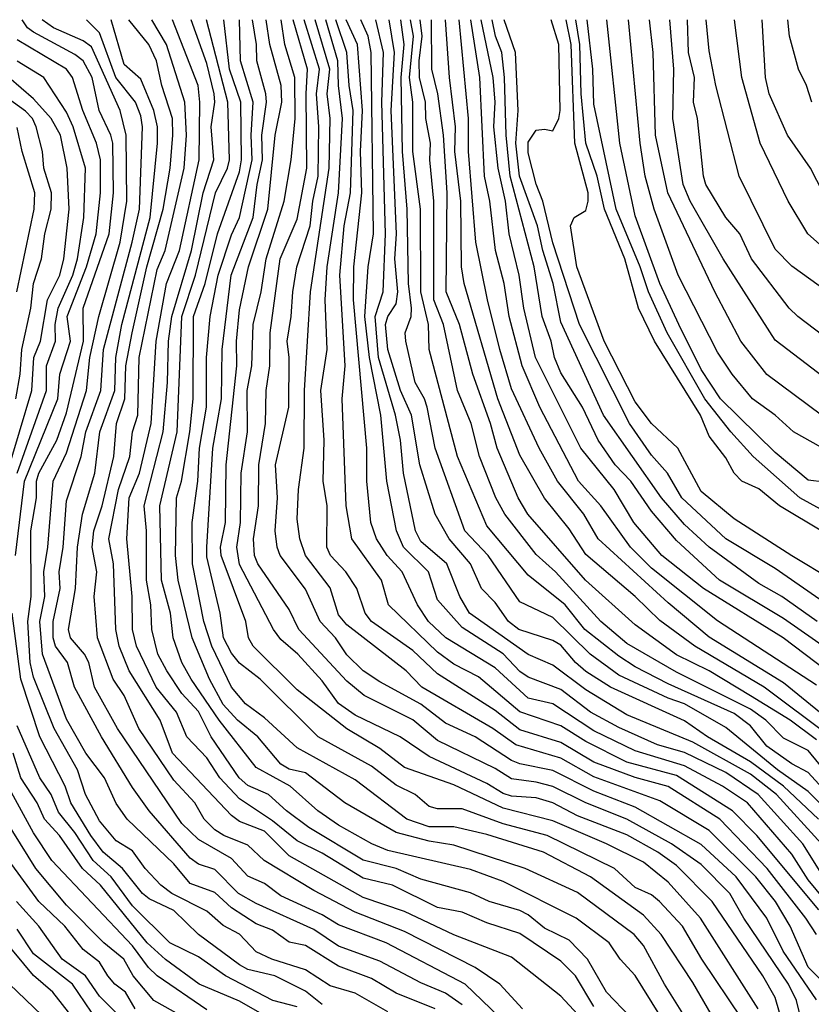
# Model space of a CAD drawing. Header units: metres. Extents: x -51132 to -49532, y -231222 to -229437.
# Tile 552 of 656: x -50563 to -50515, y -229496 to -229437. Entities that reach past the tile are written whole.
import ezdxf

# ---------------------------------------------------------------- set-up
doc = ezdxf.new("R2010")
doc.units = ezdxf.units.M
for name, color, linetype in [('CONTOUR_HALF', 8, 'Continuous'), ('CONTOUR_INDEX', 1, 'Continuous'), ('CONTOUR_INTER', 3, 'Continuous')]:
    doc.layers.add(name, color=color, linetype=linetype)

msp = doc.modelspace()

# ---------------------------------------------------------------- linework, layer by layer
at = {"layer": 'CONTOUR_HALF'}
for points, elevation in [([(-50541.08, -229496.949), (-50543.08, -229495.818), (-50544.58, -229495.378), (-50546.08, -229494.406), (-50548.132, -229493.759), (-50549.08, -229493.303), (-50550.08, -229492.232), (-50551.08, -229491.718), (-50552.08, -229490.838), (-50554.203, -229489.759), (-50554.865, -229489.259), (-50555.805, -229488.259), (-50556.58, -229487.178), (-50557.58, -229486.573), (-50558.58, -229485.365), (-50559.43, -229483.759), (-50559.928, -229482.259), (-50561.341, -229479.759), (-50562.58, -229476.653), (-50562.787, -229475.759), (-50562.933, -229473.259), (-50562.722, -229471.759), (-50562.742, -229467.759), (-50562.399, -229465.759), (-50562.412, -229464.759), (-50562.273, -229464.259), (-50561.17, -229462.259), (-50560.58, -229460.61), (-50559.565, -229456.259), (-50559.576, -229454.259), (-50557.99, -229449.759), (-50557.726, -229447.259), (-50557.781, -229444.259), (-50557.89, -229443.759), (-50558.615, -229442.259), (-50559.025, -229440.259), (-50559.573, -229439.259), (-50560.08, -229438.873), (-50562.58, -229437.525), (-50562.945, -229437.259), (-50563.276, -229436.759)], 37.5), ([(-50536.58, -229496.528), (-50537.58, -229495.809), (-50539.08, -229495.182), (-50541.58, -229493.876), (-50544.08, -229492.97), (-50545.58, -229491.943), (-50549.08, -229490.384), (-50550.142, -229489.759), (-50551.58, -229488.321), (-50552.58, -229487.982), (-50553.08, -229487.626), (-50555.564, -229484.759), (-50556.58, -229483.344), (-50558.466, -229480.259), (-50560.098, -229477.259), (-50560.523, -229475.759), (-50561.262, -229474.759), (-50561.406, -229474.259), (-50561.401, -229473.259), (-50560.981, -229471.259), (-50561.033, -229470.259), (-50560.791, -229468.759), (-50560.58, -229465.952), (-50559.692, -229463.259), (-50559.42, -229461.759), (-50558.496, -229459.259), (-50558.339, -229456.759), (-50556.594, -229450.259), (-50556.166, -229448.259), (-50555.983, -229443.259), (-50556.08, -229442.587), (-50556.393, -229441.759), (-50557.599, -229440.259), (-50558.58, -229437.563), (-50559.373, -229436.759)], 38.5), ([(-50532.914, -229496.759), (-50534.296, -229495.259), (-50535.782, -229494.259), (-50540.08, -229492.078), (-50543.08, -229490.91), (-50545.58, -229489.594), (-50548.592, -229487.759), (-50549.58, -229486.829), (-50551.047, -229486.259), (-50551.58, -229485.913), (-50552.224, -229485.259), (-50552.805, -229484.259), (-50554.08, -229482.891), (-50556.2, -229479.759), (-50557.078, -229477.759), (-50557.75, -229476.759), (-50558.706, -229474.259), (-50558.901, -229471.759), (-50558.737, -229470.259), (-50559.022, -229468.759), (-50558.926, -229467.759), (-50558.417, -229466.259), (-50557.71, -229463.259), (-50557.55, -229461.259), (-50557.04, -229459.759), (-50556.996, -229457.759), (-50556.606, -229455.759), (-50555.711, -229451.759), (-50554.728, -229448.259), (-50554.291, -229445.759), (-50554.127, -229443.759), (-50554.151, -229442.759), (-50554.805, -229440.759), (-50555.134, -229439.259), (-50555.588, -229438.259), (-50556.802, -229436.759)], 39.5), ([(-50528.58, -229496.629), (-50529.702, -229494.759), (-50530.58, -229493.869), (-50533.08, -229492.204), (-50535.08, -229491.553), (-50536.58, -229490.893), (-50538.08, -229490.627), (-50540.802, -229489.259), (-50542.58, -229488.833), (-50545.08, -229487.316), (-50546.58, -229486.582), (-50548.08, -229485.367), (-50550.08, -229484.026), (-50551.286, -229482.759), (-50552.08, -229481.539), (-50553.294, -229480.259), (-50553.916, -229478.759), (-50555.138, -229477.259), (-50556.345, -229474.759), (-50556.591, -229473.759), (-50556.593, -229471.759), (-50556.919, -229468.259), (-50556.787, -229465.759), (-50556.162, -229464.259), (-50555.443, -229461.259), (-50555.138, -229456.259), (-50554.522, -229452.759), (-50553.728, -229450.759), (-50552.535, -229445.259), (-50552.487, -229441.759), (-50552.588, -229440.759), (-50554.159, -229436.759)], 40.5), ([(-50524.58, -229497.14), (-50526.08, -229494.733), (-50526.983, -229493.759), (-50527.648, -229492.759), (-50529.665, -229491.259), (-50534.08, -229489.036), (-50536.08, -229488.304), (-50541.08, -229487.153), (-50542.054, -229486.759), (-50544.08, -229485.626), (-50545.328, -229484.759), (-50547.021, -229483.259), (-50549.08, -229482.129), (-50551.329, -229479.259), (-50553.015, -229476.759), (-50553.584, -229475.759), (-50554.105, -229474.259), (-50554.282, -229472.759), (-50554.82, -229470.759), (-50554.918, -229466.259), (-50553.864, -229461.759), (-50553.598, -229454.759), (-50552.756, -229452.259), (-50551.548, -229447.259), (-50550.822, -229445.759), (-50550.706, -229445.259), (-50550.805, -229441.759), (-50552.086, -229436.759)], 41.5), ([(-50520.207, -229499.259), (-50522.58, -229495.175), (-50524.507, -229492.259), (-50525.58, -229491.08), (-50528.783, -229488.759), (-50531.633, -229487.259), (-50535.08, -229486.18), (-50537.08, -229485.732), (-50538.58, -229485.73), (-50539.942, -229485.259), (-50543.08, -229482.872), (-50546.58, -229480.926), (-50548.58, -229479.106), (-50549.715, -229478.259), (-50550.58, -229477.25), (-50551.769, -229474.759), (-50552.26, -229473.259), (-50552.936, -229469.759), (-50552.959, -229467.259), (-50552.627, -229464.759), (-50552.511, -229462.759), (-50552.1, -229460.259), (-50552.088, -229457.259), (-50551.862, -229454.759), (-50551.38, -229452.259), (-50550.58, -229449.81), (-50550.08, -229448.759), (-50549.315, -229445.259), (-50549.385, -229443.759), (-50549.254, -229441.759), (-50550.03, -229439.259), (-50550.088, -229436.759)], 42.5), ([(-50518.62, -229496.759), (-50522.107, -229491.259), (-50524.08, -229489.08), (-50525.58, -229487.869), (-50527.818, -229486.759), (-50531.08, -229485.358), (-50534.08, -229484.593), (-50537.08, -229483.185), (-50540.08, -229482.13), (-50541.58, -229480.964), (-50543.58, -229479.777), (-50546.58, -229477.412), (-50549.254, -229474.759), (-50549.535, -229474.259), (-50549.704, -229473.259), (-50551.201, -229469.259), (-50551.244, -229468.759), (-50550.931, -229467.259), (-50550.899, -229463.759), (-50550.242, -229457.759), (-50550.267, -229456.259), (-50550.08, -229454.357), (-50549.539, -229451.759), (-50548.368, -229448.259), (-50547.925, -229443.759), (-50547.53, -229441.759), (-50547.559, -229440.759), (-50548.24, -229438.259), (-50548.48, -229436.759)], 43.5), ([(-50516.038, -229497.259), (-50516.286, -229496.259), (-50516.765, -229495.259), (-50519.488, -229491.259), (-50520.328, -229489.759), (-50522.08, -229488.018), (-50523.866, -229486.759), (-50526.58, -229485.266), (-50529.08, -229484.271), (-50531.08, -229483.268), (-50532.08, -229483.006), (-50533.58, -229482.819), (-50534.58, -229482.19), (-50538.08, -229480.481), (-50539.58, -229479.229), (-50542.524, -229477.759), (-50543.58, -229476.883), (-50546.48, -229473.759), (-50547.08, -229472.537), (-50548.972, -229469.759), (-50549.179, -229469.259), (-50549.239, -229468.259), (-50548.936, -229466.259), (-50548.906, -229463.759), (-50548.506, -229461.259), (-50548.475, -229459.259), (-50548.245, -229457.759), (-50548.237, -229455.759), (-50547.63, -229451.259), (-50546.58, -229448.862), (-50546.002, -229445.759), (-50546.05, -229441.259), (-50545.959, -229439.759), (-50546.828, -229436.759)], 44.5), ([(-50514.548, -229495.259), (-50515.58, -229494.239), (-50516.664, -229491.759), (-50517.554, -229490.259), (-50518.755, -229488.759), (-50521.58, -229485.939), (-50524.58, -229484.145), (-50528.58, -229482.685), (-50530.58, -229481.566), (-50533.326, -229480.759), (-50534.718, -229479.759), (-50539.022, -229477.259), (-50539.978, -229476.259), (-50543.58, -229473.47), (-50544.08, -229472.872), (-50544.58, -229471.234), (-50546.094, -229469.259), (-50546.425, -229468.259), (-50546.58, -229467.061), (-50546.506, -229465.259), (-50546.163, -229462.759), (-50546.142, -229459.259), (-50545.789, -229453.259), (-50544.647, -229445.759), (-50544.597, -229442.759), (-50544.76, -229441.259), (-50544.606, -229439.759), (-50545.499, -229436.759)], 45.5), ([(-50514.939, -229490.759), (-50518.705, -229486.259), (-50520.163, -229484.759), (-50523.58, -229482.602), (-50526.58, -229481.804), (-50529.08, -229480.553), (-50530.58, -229479.59), (-50533.08, -229478.746), (-50535.58, -229476.617), (-50537.08, -229475.85), (-50538.08, -229475.125), (-50541.042, -229472.259), (-50541.477, -229470.759), (-50543.28, -229468.259), (-50543.615, -229466.259), (-50543.864, -229459.759), (-50543.668, -229457.759), (-50543.992, -229452.259), (-50543.736, -229449.259), (-50543.362, -229447.259), (-50543.2, -229442.259), (-50543.443, -229440.759), (-50543.576, -229438.759), (-50544.243, -229436.759)], 46.5), ([(-50514.65, -229488.759), (-50515.906, -229486.759), (-50518.613, -229483.759), (-50520.58, -229482.429), (-50523.08, -229481.207), (-50524.723, -229480.759), (-50527.08, -229479.704), (-50528.794, -229478.759), (-50530.58, -229477.392), (-50532.58, -229476.649), (-50533.08, -229476.304), (-50534.08, -229475.237), (-50536.58, -229473.638), (-50538.08, -229471.955), (-50538.617, -229470.259), (-50540.134, -229468.759), (-50540.564, -229467.759), (-50541.143, -229464.759), (-50541.518, -229460.759), (-50542.21, -229457.259), (-50542.487, -229454.759), (-50542.273, -229451.759), (-50541.959, -229449.759), (-50542.094, -229438.759), (-50542.28, -229437.759), (-50542.733, -229436.759)], 47.5), ([(-50514.96, -229485.259), (-50517.08, -229483.262), (-50519.08, -229481.772), (-50521.699, -229480.259), (-50523.08, -229479.294), (-50527.58, -229477.244), (-50529.08, -229476.297), (-50529.703, -229475.759), (-50530.58, -229474.7), (-50531.08, -229474.419), (-50533.145, -229473.759), (-50533.757, -229473.259), (-50534.58, -229472.123), (-50535.414, -229471.259), (-50536.064, -229469.759), (-50537.375, -229468.259), (-50538.218, -229466.759), (-50539.154, -229463.759), (-50539.661, -229460.759), (-50540.313, -229459.259), (-50541.081, -229456.759), (-50541.236, -229455.259), (-50541.09, -229454.759), (-50540.58, -229454.001), (-50540.472, -229453.259), (-50540.657, -229451.259), (-50540.562, -229449.759), (-50540.879, -229442.259), (-50540.674, -229438.759), (-50541.006, -229436.759)], 48.5), ([(-50512.518, -229485.759), (-50515.58, -229482.431), (-50516.58, -229481.903), (-50518.08, -229480.84), (-50519.08, -229479.593), (-50520.08, -229478.855), (-50524.08, -229477.048), (-50526.08, -229476.017), (-50527.08, -229475.361), (-50529.139, -229473.759), (-50530.33, -229472.259), (-50532.58, -229470.447), (-50535.08, -229467.458), (-50536.861, -229463.259), (-50538.586, -229456.759), (-50538.629, -229455.259), (-50539.08, -229453.259), (-50539.106, -229448.259), (-50539.564, -229444.759), (-50539.575, -229441.759), (-50539.769, -229440.259), (-50539.537, -229437.759), (-50539.707, -229436.759)], 49.5), ([(-50515.08, -229480.445), (-50516.671, -229479.259), (-50519.08, -229477.767), (-50521.58, -229476.263), (-50523.58, -229475.298), (-50526.08, -229473.461), (-50529.094, -229470.759), (-50532.595, -229466.759), (-50533.175, -229465.759), (-50534.454, -229462.759), (-50534.856, -229461.259), (-50535.927, -229458.259), (-50536.745, -229455.259), (-50537.541, -229453.259), (-50537.478, -229447.259), (-50537.703, -229443.759), (-50538.054, -229441.259), (-50538.423, -229439.759), (-50538.429, -229436.759)], 50.5), ([(-50511.844, -229481.259), (-50517.08, -229476.997), (-50521.58, -229474.221), (-50524.08, -229472.131), (-50528.323, -229468.259), (-50529.195, -229466.759), (-50530.789, -229464.759), (-50531.902, -229462.759), (-50533.58, -229459.158), (-50534.284, -229456.759), (-50535.047, -229453.759), (-50535.748, -229450.259), (-50536.202, -229444.759), (-50536.2, -229442.759), (-50536.752, -229436.759)], 51.5), ([(-50509.846, -229479.759), (-50517.107, -229474.259), (-50521.931, -229471.259), (-50524.452, -229469.259), (-50526.162, -229467.259), (-50527.362, -229465.259), (-50529.371, -229462.759), (-50532.127, -229457.259), (-50532.835, -229454.259), (-50533.109, -229452.259), (-50533.726, -229449.759), (-50533.95, -229447.759), (-50534.388, -229445.759), (-50534.646, -229443.259), (-50534.581, -229441.759), (-50534.7, -229440.259), (-50535.415, -229436.759)], 52.5), ([(-50515.035, -229473.259), (-50517.18, -229471.759), (-50518.58, -229470.966), (-50521.58, -229468.759), (-50523.08, -229467.388), (-50524.482, -229465.759), (-50527.992, -229460.759), (-50530.58, -229455.112), (-50531.061, -229452.759), (-50531.691, -229450.759), (-50532.003, -229449.259), (-50533.094, -229446.259), (-50533.325, -229444.259), (-50533.177, -229442.259), (-50533.345, -229438.759), (-50534.023, -229436.759)], 53.5), ([(-50514.08, -229470.784), (-50516.58, -229469.285), (-50520.08, -229467.041), (-50522.08, -229465.382), (-50523.494, -229462.759), (-50525.08, -229461.257), (-50526.08, -229459.936), (-50527.969, -229456.259), (-50529.609, -229451.759), (-50529.995, -229449.259), (-50529.783, -229448.759), (-50529.08, -229448.33), (-50528.923, -229447.759), (-50528.937, -229447.259), (-50529.732, -229444.259), (-50529.962, -229438.259), (-50530.263, -229436.759)], 54.5), ([(-50513.58, -229467.141), (-50516.08, -229465.757), (-50518.909, -229463.259), (-50520.272, -229461.759), (-50521.857, -229459.759), (-50524.14, -229455.759), (-50525.277, -229453.259), (-50525.771, -229451.759), (-50527.225, -229448.259), (-50528.58, -229441.893), (-50528.653, -229439.759), (-50528.995, -229436.759)], 55.5), ([(-50513.08, -229463.66), (-50516.473, -229461.759), (-50517.58, -229460.744), (-50518.961, -229459.759), (-50520.2, -229458.259), (-50521.08, -229456.928), (-50523.466, -229452.259), (-50524.936, -229448.259), (-50525.481, -229446.259), (-50525.784, -229444.259), (-50526.491, -229436.759)], 56.5), ([(-50514.58, -229458.493), (-50517.58, -229456.204), (-50520.749, -229451.259), (-50522.75, -229447.759), (-50523.167, -229446.759), (-50523.786, -229442.759), (-50523.735, -229439.759), (-50523.978, -229436.759)], 57.5), ([(-50514.414, -229453.259), (-50516.58, -229451.705), (-50517.58, -229450.674), (-50519.759, -229446.259), (-50521.187, -229440.759), (-50521.58, -229438.651), (-50521.774, -229436.759)], 58.5), ([(-50514.677, -229447.259), (-50515.448, -229445.759), (-50516.841, -229443.759), (-50517.952, -229441.259), (-50518.164, -229440.259), (-50518.376, -229436.759)], 59.5), ([(-50563.589, -229464.259), (-50561.8, -229459.259), (-50561.81, -229457.759), (-50561.251, -229456.259), (-50561.269, -229455.259), (-50561.096, -229454.259), (-50560.209, -229452.259), (-50559.921, -229451.259), (-50559.529, -229448.759), (-50559.435, -229445.759), (-50560.191, -229443.259), (-50560.58, -229442.362), (-50561.957, -229440.259), (-50563.58, -229439.275)], 36.5), ([(-50563.658, -229459.759), (-50563.394, -229458.259), (-50563.305, -229456.759), (-50562.746, -229454.259), (-50562.586, -229452.759), (-50562.108, -229451.259), (-50561.907, -229449.759), (-50561.51, -229448.259), (-50561.49, -229447.259), (-50561.954, -229445.759), (-50562.034, -229444.759), (-50562.421, -229443.259), (-50562.66, -229442.759), (-50563.08, -229442.3), (-50564.534, -229441.259)], 35.5), ([(-50546.58, -229496.651), (-50548.06, -229496.259), (-50550.948, -229494.759), (-50552.58, -229493.616), (-50554.325, -229492.759), (-50556.58, -229490.525), (-50557.869, -229488.759), (-50558.975, -229487.759), (-50560.08, -229486.073), (-50561.08, -229484.836), (-50561.518, -229483.759), (-50562.214, -229482.759), (-50563.58, -229479.601)], 36.5), ([(-50552.08, -229496.831), (-50555.08, -229494.772), (-50555.615, -229494.259), (-50556.58, -229492.944), (-50561.477, -229487.759), (-50562.58, -229486.081), (-50564.412, -229482.759)], 35.5), ([(-50556.418, -229496.759), (-50557.009, -229495.759), (-50557.663, -229495.259), (-50558.076, -229494.759), (-50558.58, -229493.939), (-50559.58, -229493.163), (-50560.698, -229491.759), (-50562.274, -229490.259), (-50564.457, -229487.259)], 34.5), ([(-50559.08, -229496.962), (-50560.223, -229495.259), (-50562.58, -229493.421), (-50563.58, -229491.927)], 33.5), ([(-50562.08, -229497.157), (-50564.048, -229495.259)], 32.5)]:
    msp.add_lwpolyline(points, dxfattribs=dict(at, elevation=elevation))
at = {"layer": 'CONTOUR_INDEX'}
for points, elevation in [([(-50528.02, -229498.759), (-50530.58, -229496.006), (-50533.58, -229493.626), (-50537.08, -229492.27), (-50540.08, -229490.868), (-50542.58, -229490.004), (-50547.08, -229487.476), (-50548.58, -229485.991), (-50550.08, -229485.393), (-50550.58, -229485.031), (-50554.157, -229481.259), (-50554.907, -229479.259), (-50556.785, -229476.259), (-50557.394, -229474.759), (-50557.6, -229473.759), (-50557.728, -229469.759), (-50558.021, -229468.259), (-50557.435, -229465.259), (-50556.737, -229463.259), (-50556.576, -229461.759), (-50556.265, -229460.759), (-50556.181, -229457.259), (-50555.08, -229451.905), (-50554.607, -229450.759), (-50553.457, -229445.759), (-50553.3, -229443.759), (-50553.404, -229441.759), (-50554.526, -229438.259), (-50555.4, -229436.759)], 40), ([(-50515.08, -229496.22), (-50517.092, -229493.259), (-50518.08, -229491.269), (-50519.95, -229488.759), (-50522.08, -229486.792), (-50526.08, -229484.529), (-50528.58, -229483.552), (-50531.08, -229482.31), (-50533.08, -229481.902), (-50533.58, -229481.692), (-50535.78, -229480.259), (-50537.58, -229479.43), (-50539.08, -229478.284), (-50541.58, -229476.934), (-50542.582, -229476.259), (-50543.58, -229475.291), (-50544.266, -229474.259), (-50545.198, -229473.259), (-50546.08, -229471.314), (-50547.619, -229469.259), (-50547.807, -229468.759), (-50547.93, -229467.759), (-50547.792, -229465.759), (-50547.898, -229463.759), (-50547.089, -229460.259), (-50547.077, -229457.259), (-50547.2, -229456.259), (-50546.946, -229454.759), (-50546.854, -229453.259), (-50546.617, -229451.759), (-50545.791, -229449.259), (-50545.635, -229447.759), (-50545.312, -229446.259), (-50545.273, -229443.259), (-50545.416, -229441.259), (-50545.232, -229439.759), (-50546.173, -229436.759)], 45), ([(-50513.08, -229484.145), (-50515.58, -229481.087), (-50517.08, -229480.35), (-50518.147, -229479.259), (-50519.08, -229478.586), (-50523.58, -229476.336), (-50526.58, -229474.593), (-50528.159, -229473.259), (-50530.919, -229470.259), (-50532.08, -229469.207), (-50533.99, -229466.759), (-50534.543, -229465.759), (-50535.523, -229463.259), (-50536.023, -229461.259), (-50536.861, -229459.259), (-50537.712, -229455.259), (-50538.289, -229453.759), (-50538.287, -229447.759), (-50538.537, -229445.259), (-50538.499, -229444.259), (-50538.785, -229442.759), (-50538.808, -229441.759), (-50539.171, -229440.259), (-50539.189, -229439.259), (-50538.997, -229437.759), (-50539.122, -229436.759)], 50), ([(-50512.08, -229469.384), (-50517.311, -229466.259), (-50518.58, -229465.218), (-50519.615, -229464.759), (-50520.08, -229464.259), (-50520.58, -229463.34), (-50521.58, -229462.018), (-50522.114, -229460.759), (-50524.903, -229456.259), (-50525.88, -229454.259), (-50526.712, -229451.259), (-50527.948, -229448.259), (-50528.376, -229446.259), (-50529.068, -229444.259), (-50529.356, -229441.259), (-50529.43, -229438.259), (-50529.688, -229436.759)], 55), ([(-50515.365, -229441.759), (-50515.678, -229440.759), (-50516.173, -229439.759), (-50516.712, -229437.759), (-50516.815, -229436.759)], 60), ([(-50563.593, -229453.259), (-50562.547, -229448.259), (-50562.503, -229447.259), (-50563.271, -229444.759), (-50563.58, -229443.293)], 35), ([(-50552.58, -229497.767), (-50555.288, -229496.259), (-50556.535, -229494.759), (-50557.115, -229493.759), (-50558.313, -229492.759), (-50560.58, -229490.472), (-50562.439, -229488.259), (-50564.308, -229485.259)], 35)]:
    msp.add_lwpolyline(points, dxfattribs=dict(at, elevation=elevation))
at = {"layer": 'CONTOUR_INTER'}
for points, elevation in [([(-50538.225, -229496.759), (-50540.58, -229495.82), (-50542.08, -229494.933), (-50544.08, -229494.175), (-50546.08, -229492.916), (-50547.08, -229492.711), (-50548.08, -229491.992), (-50549.08, -229491.605), (-50550.58, -229490.631), (-50551.58, -229489.704), (-50553.08, -229489.171), (-50554.08, -229487.969), (-50556.91, -229485.259), (-50557.58, -229484.318), (-50558.277, -229482.759), (-50559.421, -229481.259), (-50560.58, -229479.184), (-50562.038, -229475.259), (-50562.198, -229473.259), (-50561.912, -229471.759), (-50561.968, -229470.259), (-50561.715, -229468.759), (-50561.399, -229464.759), (-50560.58, -229463.044), (-50559.383, -229459.259), (-50559.175, -229457.259), (-50558.625, -229454.759), (-50557.334, -229450.259), (-50556.93, -229447.759), (-50556.975, -229443.759), (-50557.338, -229442.259), (-50559.08, -229438.403), (-50559.58, -229438.033), (-50561.371, -229437.259), (-50562.054, -229436.759)], 38), ([(-50534.329, -229497.259), (-50536.393, -229495.259), (-50541.183, -229492.759), (-50544.08, -229491.674), (-50545.08, -229491.068), (-50547.58, -229489.905), (-50548.58, -229489.166), (-50549.58, -229488.709), (-50550.58, -229487.643), (-50552.58, -229486.482), (-50553.58, -229485.529), (-50557.496, -229479.759), (-50558.888, -229477.259), (-50559.239, -229475.759), (-50559.486, -229475.259), (-50560.343, -229474.259), (-50560.473, -229473.759), (-50560.05, -229471.259), (-50559.91, -229468.759), (-50559.609, -229466.759), (-50558.864, -229464.259), (-50558.555, -229461.759), (-50557.657, -229459.259), (-50557.587, -229457.259), (-50557.234, -229455.259), (-50555.509, -229448.759), (-50555.068, -229444.259), (-50555.055, -229443.259), (-50555.288, -229442.259), (-50556.08, -229440.364), (-50557.08, -229439.482), (-50557.885, -229436.759)], 39), ([(-50526.386, -229497.259), (-50527.817, -229495.759), (-50528.972, -229493.759), (-50530.08, -229492.606), (-50531.58, -229491.864), (-50532.58, -229491.052), (-50533.08, -229490.795), (-50534.947, -229490.259), (-50536.08, -229489.722), (-50539.08, -229488.905), (-50540.58, -229488.257), (-50542.58, -229487.745), (-50545.889, -229485.759), (-50547.247, -229484.759), (-50548.338, -229483.759), (-50549.58, -229483.207), (-50550.1, -229482.759), (-50551.81, -229480.259), (-50552.58, -229478.728), (-50553.58, -229477.645), (-50554.5, -229476.259), (-50555.035, -229475.259), (-50555.405, -229473.759), (-50555.468, -229472.259), (-50555.726, -229470.759), (-50555.742, -229467.759), (-50555.884, -229466.259), (-50554.716, -229461.759), (-50554.459, -229458.759), (-50554.401, -229456.259), (-50554.203, -229454.759), (-50553.005, -229450.759), (-50552.293, -229447.259), (-50551.651, -229445.259), (-50551.811, -229443.259), (-50551.595, -229441.759), (-50551.631, -229441.259), (-50552.08, -229439.416), (-50553.03, -229436.759)], 41), ([(-50522.58, -229498.027), (-50524.308, -229495.259), (-50525.58, -229492.913), (-50526.132, -229492.259), (-50529.58, -229489.701), (-50532.748, -229488.259), (-50537.08, -229486.834), (-50538.58, -229486.599), (-50540.58, -229486.065), (-50543.704, -229484.259), (-50546.08, -229482.44), (-50547.08, -229482.228), (-50547.58, -229481.932), (-50548.977, -229480.259), (-50550.217, -229479.259), (-50551.08, -229478.294), (-50551.916, -229476.759), (-50552.96, -229474.259), (-50553.808, -229470.759), (-50553.977, -229469.259), (-50553.912, -229465.759), (-50553.611, -229464.759), (-50553.096, -229461.759), (-50552.901, -229459.759), (-50552.889, -229454.759), (-50552.163, -229452.759), (-50551.425, -229449.759), (-50550.08, -229445.992), (-50549.959, -229445.259), (-50549.999, -229441.759), (-50550.687, -229439.759), (-50551.042, -229436.759)], 42), ([(-50519.58, -229497.389), (-50522.038, -229493.759), (-50523.201, -229491.759), (-50524.593, -229490.259), (-50525.08, -229489.851), (-50526.08, -229489.395), (-50527.326, -229488.259), (-50531.427, -229486.259), (-50534.08, -229485.55), (-50536.58, -229484.622), (-50538.08, -229484.64), (-50538.58, -229484.487), (-50539.432, -229483.759), (-50540.58, -229483.192), (-50542.08, -229482.049), (-50545.321, -229480.259), (-50548.828, -229476.759), (-50550.08, -229475.791), (-50550.58, -229475.187), (-50551.063, -229474.259), (-50551.266, -229472.759), (-50552.08, -229469.353), (-50552.079, -229468.759), (-50551.706, -229462.759), (-50551.176, -229459.759), (-50551.136, -229456.759), (-50550.596, -229452.259), (-50549.268, -229448.759), (-50549.019, -229446.759), (-50548.685, -229445.259), (-50548.741, -229443.759), (-50548.46, -229441.759), (-50548.493, -229441.259), (-50549.034, -229439.259), (-50549.058, -229438.259), (-50549.296, -229436.759)], 43), ([(-50517.088, -229497.759), (-50517.58, -229496.07), (-50518.333, -229494.759), (-50521.409, -229490.259), (-50523.58, -229488.076), (-50524.71, -229487.259), (-50526.58, -229486.217), (-50529.58, -229485.057), (-50531.08, -229484.266), (-50532.08, -229483.968), (-50533.58, -229483.867), (-50534.08, -229483.711), (-50535.08, -229483.094), (-50538.58, -229481.453), (-50540.339, -229480.259), (-50543.08, -229478.959), (-50544.08, -229478.242), (-50545.08, -229476.875), (-50546.559, -229475.259), (-50547.58, -229474.367), (-50548.031, -229473.759), (-50550.08, -229469.815), (-50550.257, -229468.759), (-50550.036, -229467.259), (-50549.99, -229464.259), (-50549.604, -229461.759), (-50549.623, -229459.259), (-50549.338, -229457.759), (-50549.256, -229455.259), (-50548.782, -229453.259), (-50548.477, -229451.259), (-50547.371, -229447.759), (-50546.952, -229445.259), (-50546.711, -229442.759), (-50546.738, -229440.259), (-50547.341, -229438.259), (-50547.566, -229436.759)], 44), ([(-50515.073, -229492.259), (-50515.719, -229491.259), (-50518.065, -229488.259), (-50520.941, -229485.259), (-50524.08, -229483.28), (-50526.08, -229482.723), (-50528.58, -229481.794), (-50530.58, -229480.61), (-50533.08, -229479.84), (-50534.58, -229478.675), (-50538.08, -229476.443), (-50539.58, -229475.032), (-50542.081, -229473.259), (-50542.454, -229472.759), (-50542.968, -229471.259), (-50543.631, -229470.259), (-50544.557, -229469.259), (-50544.795, -229468.759), (-50544.778, -229466.259), (-50545.014, -229464.759), (-50544.945, -229462.259), (-50545.161, -229459.259), (-50544.765, -229456.759), (-50544.888, -229453.759), (-50544.774, -229451.759), (-50544.09, -229447.259), (-50543.846, -229442.759), (-50544.09, -229440.759), (-50544.119, -229439.259), (-50544.852, -229436.759)], 46), ([(-50513.249, -229491.759), (-50515.58, -229488.938), (-50516.58, -229487.387), (-50519.258, -229484.259), (-50520.778, -229483.259), (-50523.08, -229482.029), (-50526.08, -229481.103), (-50528.58, -229479.898), (-50531.08, -229478.253), (-50532.58, -229477.921), (-50534.58, -229476.088), (-50537.567, -229474.259), (-50538.61, -229473.259), (-50539.284, -229472.259), (-50540.218, -229470.259), (-50541.134, -229469.259), (-50541.769, -229468.259), (-50542.119, -229467.259), (-50542.368, -229464.759), (-50542.353, -229462.759), (-50543.175, -229453.759), (-50543.142, -229451.759), (-50542.666, -229447.259), (-50542.739, -229444.759), (-50542.618, -229442.259), (-50542.921, -229438.259), (-50543.609, -229436.759)], 47), ([(-50514.777, -229486.759), (-50517.499, -229483.759), (-50519.08, -229482.523), (-50522.58, -229480.579), (-50526.58, -229478.923), (-50529.08, -229477.41), (-50531.08, -229475.911), (-50532.58, -229475.264), (-50536.131, -229472.759), (-50536.722, -229471.759), (-50537.51, -229469.759), (-50539.08, -229468.417), (-50539.402, -229467.759), (-50540.139, -229464.259), (-50540.312, -229462.259), (-50540.629, -229460.759), (-50541.645, -229457.259), (-50541.866, -229454.759), (-50541.379, -229453.259), (-50541.222, -229449.759), (-50541.457, -229441.759), (-50541.353, -229438.759), (-50541.808, -229436.759)], 48), ([(-50513.885, -229485.259), (-50515.58, -229483.579), (-50517.443, -229482.259), (-50520.58, -229479.705), (-50523.08, -229478.265), (-50524.08, -229477.918), (-50527.08, -229476.519), (-50528.812, -229475.259), (-50531.08, -229473.019), (-50533.08, -229472.068), (-50534.992, -229469.259), (-50536.421, -229467.759), (-50538.209, -229462.759), (-50538.709, -229460.259), (-50538.853, -229459.759), (-50539.429, -229458.759), (-50539.994, -229456.259), (-50540.037, -229455.759), (-50539.668, -229454.759), (-50539.654, -229454.259), (-50539.826, -229452.759), (-50539.922, -229448.259), (-50540.204, -229444.759), (-50540.281, -229440.259), (-50540.096, -229438.259), (-50540.307, -229436.759)], 49), ([(-50514.232, -229480.259), (-50518.245, -229477.259), (-50522.451, -229474.759), (-50524.58, -229473.213), (-50526.08, -229471.753), (-50529.08, -229469.21), (-50530.08, -229467.638), (-50531.58, -229465.794), (-50533.08, -229463.172), (-50534.421, -229459.759), (-50536.455, -229452.759), (-50536.609, -229451.759), (-50536.655, -229447.759), (-50537.014, -229444.759), (-50536.978, -229443.259), (-50537.345, -229440.259), (-50537.593, -229436.759)], 51), ([(-50515.08, -229477.128), (-50521.08, -229473.229), (-50525.08, -229470.039), (-50526.372, -229468.759), (-50528.156, -229466.259), (-50529.522, -229464.759), (-50531.854, -229460.259), (-50532.938, -229457.759), (-50533.73, -229454.759), (-50534.038, -229452.759), (-50534.547, -229450.759), (-50534.903, -229447.759), (-50535.217, -229446.259), (-50535.515, -229440.259), (-50536.049, -229436.759)], 52), ([(-50510.58, -229477.623), (-50517.08, -229473.091), (-50520.964, -229470.759), (-50523.58, -229468.353), (-50525.08, -229466.566), (-50526.35, -229464.759), (-50527.294, -229463.759), (-50528.319, -229462.259), (-50529.267, -229460.259), (-50530.58, -229458.188), (-50530.977, -229457.259), (-50531.178, -229456.259), (-50531.72, -229454.759), (-50532.215, -229451.759), (-50533.668, -229446.259), (-50533.913, -229443.759), (-50534.001, -229440.259), (-50534.176, -229438.759), (-50534.564, -229437.759), (-50534.752, -229436.759)], 53), ([(-50514.4, -229472.259), (-50517.58, -229470.047), (-50520.568, -229468.259), (-50523.246, -229465.759), (-50524.124, -229464.259), (-50525.08, -229463.186), (-50526.416, -229461.259), (-50529.464, -229455.259), (-50531.08, -229450.3), (-50531.679, -229447.759), (-50532.08, -229446.74), (-50532.58, -229444.842), (-50532.58, -229444.188), (-50532.08, -229443.471), (-50531.58, -229443.397), (-50531.08, -229443.509), (-50530.712, -229442.759), (-50530.621, -229442.259), (-50530.706, -229438.259), (-50531.18, -229436.759)], 54), ([(-50514.58, -229464.807), (-50515.58, -229464.689), (-50517.58, -229463.006), (-50520.903, -229459.759), (-50522.08, -229457.987), (-50523.432, -229455.259), (-50524.58, -229452.768), (-50526.08, -229448.665), (-50527.001, -229444.259), (-50527.808, -229436.759)], 56), ([(-50514.777, -229460.759), (-50518.08, -229458.289), (-50519.67, -229456.259), (-50521.248, -229453.259), (-50524.103, -229447.259), (-50524.835, -229443.759), (-50524.986, -229438.759), (-50525.218, -229436.759)], 57), ([(-50512.58, -229457.521), (-50516.213, -229454.759), (-50516.736, -229454.259), (-50519.018, -229451.259), (-50519.736, -229449.759), (-50520.586, -229448.759), (-50521.798, -229446.759), (-50521.937, -229446.259), (-50522.293, -229442.759), (-50522.548, -229441.759), (-50522.478, -229440.259), (-50522.839, -229438.759), (-50522.908, -229436.759)], 58), ([(-50512.58, -229452.419), (-50515.597, -229449.759), (-50516.795, -229447.759), (-50518.502, -229444.259), (-50519.602, -229440.259), (-50520.046, -229436.759)], 59), ([(-50563.672, -229469.259), (-50563.134, -229464.759), (-50561.115, -229459.759), (-50560.994, -229458.259), (-50560.335, -229456.259), (-50560.548, -229454.759), (-50559.367, -229451.759), (-50558.783, -229449.759), (-50558.533, -229447.259), (-50558.529, -229445.259), (-50558.772, -229444.259), (-50559.59, -229442.259), (-50560.227, -229440.259), (-50560.58, -229439.757), (-50563.58, -229437.989)], 37), ([(-50564.192, -229464.259), (-50562.685, -229459.259), (-50562.561, -229457.259), (-50562.16, -229456.259), (-50561.735, -229453.759), (-50560.996, -229452.259), (-50560.753, -229451.259), (-50560.433, -229448.259), (-50560.544, -229445.759), (-50560.944, -229443.759), (-50561.523, -229442.759), (-50562.58, -229441.567), (-50564.08, -229440.262)], 36), ([(-50545.08, -229496.496), (-50546.08, -229495.698), (-50547.942, -229494.759), (-50549.58, -229494.374), (-50550.08, -229494.087), (-50552.58, -229492.252), (-50554.08, -229490.808), (-50555.58, -229490.084), (-50555.974, -229489.759), (-50557.194, -229488.259), (-50558.37, -229487.259), (-50559.112, -229486.259), (-50560.333, -229484.259), (-50560.676, -229483.259), (-50562.214, -229480.259), (-50563.349, -229476.759), (-50563.881, -229472.759)], 37), ([(-50548.58, -229497.164), (-50550.08, -229496.308), (-50552.538, -229495.259), (-50554.58, -229493.777), (-50555.687, -229492.759), (-50558.524, -229489.259), (-50559.612, -229488.259), (-50561.007, -229486.259), (-50561.926, -229485.259), (-50562.366, -229484.259), (-50563.357, -229482.759), (-50563.816, -229481.259)], 36), ([(-50560.244, -229497.259), (-50561.425, -229495.759), (-50562.58, -229494.744), (-50566.34, -229490.259)], 33), ([(-50557.08, -229497.492), (-50558.58, -229495.992), (-50559.429, -229494.759), (-50560.842, -229493.759), (-50562.264, -229491.759), (-50563.618, -229490.259)], 34)]:
    msp.add_lwpolyline(points, dxfattribs=dict(at, elevation=elevation))

doc.saveas('drawing.dxf')
